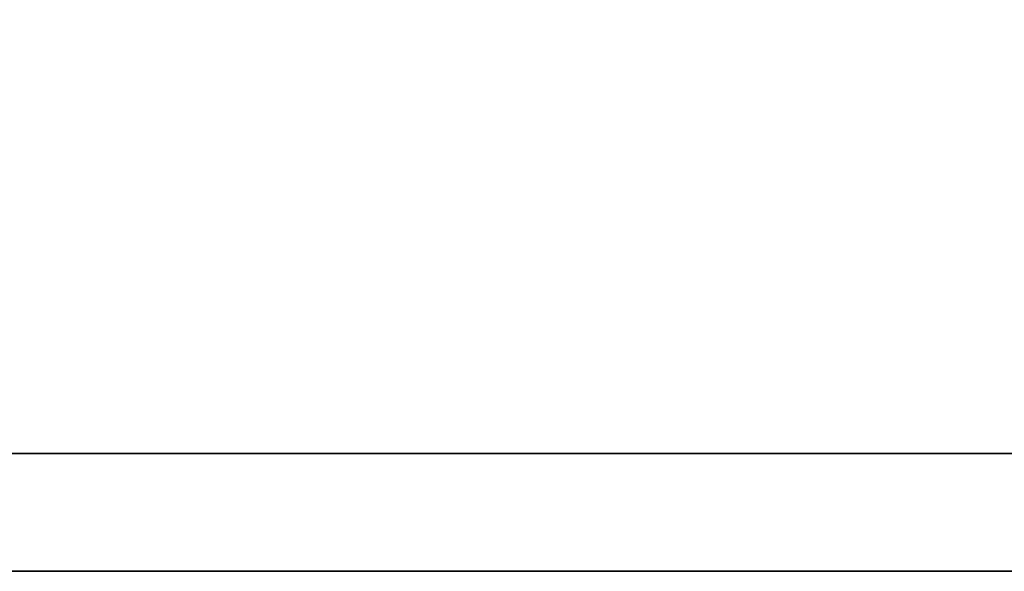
# Model space of a CAD drawing. Header units: millimetres. Extents: x 443 to 3685, y -1599 to 860.
# Tile 594 of 610: x 2850.02 to 2851.93, y 99.24 to 100.31. Entities that reach past the tile are written whole.
import ezdxf

# ---------------------------------------------------------------- set-up
doc = ezdxf.new("R2010")
doc.units = ezdxf.units.MM
doc.layers.add('DIM', color=4, linetype='CONTINUOUS')
doc.layers.add('layer 1', color=7, linetype='CONTINUOUS')

# ---------------------------------------------------------------- blocks, each defined once
blk = doc.blocks.new('TBI MOTION logo(完整正式版)')
at = {"layer": 'layer 1', "color": 22, "lineweight": 35}
blk.add_open_spline([(75.90875, -9.47875), (75.90875, -9.47875), (75.90875, -12.28625), (75.90875, -12.28625), (75.90875, -12.28625), (75.90875, -12.28625), (75.90875, -12.47875), (75.90875, -12.47875), (75.90875, -12.47875), (75.90875, -12.47875), (75.71625, -12.47875), (75.71625, -12.47875), (75.71625, -12.47875), (75.71625, -12.47875), (-88.32875, -12.47875), (-88.32875, -12.47875), (-88.32875, -12.47875), (-88.32875, -12.47875), (-88.32875, -13.29375), (-88.32875, -13.29375), (-88.32875, -13.29375), (-88.32875, -13.29375), (82.89125, -13.29375), (82.89125, -13.29375), (82.89125, -13.29375), (82.89125, -13.29375), (75.90875, -9.47875), (75.90875, -9.47875)], degree=3, knots=[0, 0, 0, 0, 0.1428571, 0.1428571, 0.1428571, 0.1428572, 0.2857143, 0.2857143, 0.2857143, 0.2857143, 0.4285714, 0.4285714, 0.4285714, 0.4285714, 0.5714286, 0.5714286, 0.5714286, 0.5714286, 0.7142857, 0.7142857, 0.7142857, 0.7142857, 0.8571429, 0.8571429, 0.8571429, 0.8571429, 1, 1, 1, 1], dxfattribs=at)

msp = doc.modelspace()

# ---------------------------------------------------------------- block references
at = {"layer": 'DIM', "color": 7, "xscale": 0.2802190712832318, "yscale": 0.2802190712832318, "zscale": 0.2802190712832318}
msp.add_blockref('TBI MOTION logo(完整正式版)', (2844.3345, 102.9663), dxfattribs=at)

doc.saveas('drawing.dxf')
